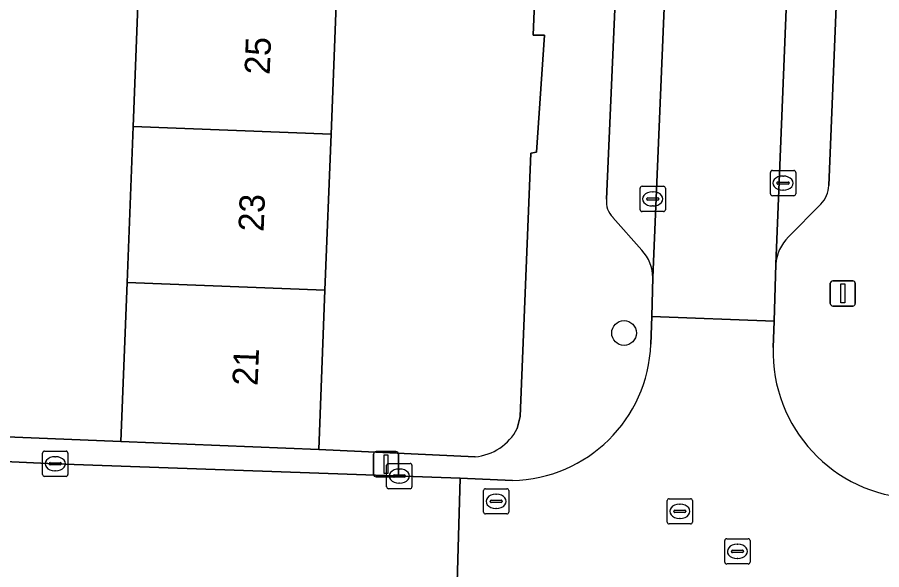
# Model space of a CAD drawing. Extents: x 160732 to 162107, y 387428 to 388479.
# Drawn here: x 161235.89 to 161270.14, y 387617.33 to 387639.21 of the extents above; entities that cross this region are included whole.
import ezdxf

# ---------------------------------------------------------------- set-up
doc = ezdxf.new("R2010")
doc.units = 0
for name, color, linetype in [('IMGEO_Boom', 7, 'Continuous'), ('IMGEO_Erf', 7, 'Continuous'), ('IMGEO_Kolk', 7, 'Continuous'), ('IMGEO_Lichtmast', 7, 'Continuous'), ('IMGEO_Muur', 7, 'Continuous'), ('IMGEO_Pand', 7, 'Continuous'), ('IMGEO_Pand_nummerreeks', 7, 'Continuous'), ('IMGEO_Parkeervlak_open', 7, 'Continuous'), ('IMGEO_Rijbaan_lokaal_open', 7, 'Continuous'), ('IMGEO_Rioolput', 7, 'Continuous'), ('IMGEO_Voetpad_open', 7, 'Continuous')]:
    doc.layers.add(name, color=color, linetype=linetype)

msp = doc.modelspace()

# ---------------------------------------------------------------- linework, layer by layer
at = {"layer": 'IMGEO_Boom'}
msp.add_circle((161259.933, 387626.703), 0.489, dxfattribs=at)
at = {"layer": 'IMGEO_Erf'}
for points in [[(161255.697, 387622.916), (161255.813, 387623.394), (161256.242, 387633.829), (161256.468, 387633.87), (161256.778, 387638.497), (161256.334, 387638.507), (161257.384, 387664.107)], [(161240.475, 387634.888), (161240.714, 387641.067), (161240.954, 387647.246), (161241.193, 387653.425), (161241.437, 387659.723), (161249.282, 387659.419), (161249.038, 387653.121), (161248.798, 387646.942), (161248.559, 387640.763), (161248.319, 387634.584), (161248.079, 387628.404), (161247.834, 387622.086), (161254.025, 387621.801)], [(161231.248, 387622.767), (161239.991, 387622.408), (161240.235, 387628.708), (161240.475, 387634.888)]]:
    msp.add_lwpolyline(points, dxfattribs=at)
msp.add_arc((161253.852, 387623.871), 2.077, 274.7713, 332.6247, dxfattribs=at)
at = {"layer": 'IMGEO_Kolk'}
for p, q in [((161265.733, 387632.216), (161265.733, 387633.068)), ((161265.808, 387633.142), (161266.66, 387633.142)), ((161266.221, 387632.922), (161266.246, 387632.922)), ((161266.734, 387633.068), (161266.734, 387632.216)), ((161260.644, 387632.515), (161261.496, 387632.515)), ((161265.992, 387632.636), (161265.992, 387632.648)), ((161266.43, 387632.599), (161266.032, 387632.599)), ((161266.035, 387632.685), (161266.433, 387632.685)), ((161266.476, 387632.648), (161266.476, 387632.636)), ((161260.569, 387631.589), (161260.569, 387632.441)), ((161261.057, 387632.295), (161261.082, 387632.295)), ((161261.57, 387632.441), (161261.57, 387631.589)), ((161266.244, 387632.362), (161266.219, 387632.362)), ((161260.828, 387632.009), (161260.828, 387632.021)), ((161261.266, 387631.972), (161260.868, 387631.972)), ((161260.871, 387632.058), (161261.269, 387632.058)), ((161261.312, 387632.021), (161261.312, 387632.009)), ((161266.66, 387632.142), (161265.808, 387632.142)), ((161261.496, 387631.515), (161260.644, 387631.515)), ((161261.08, 387631.735), (161261.055, 387631.735)), ((161236.89, 387621.097), (161236.89, 387621.949)), ((161236.965, 387622.023), (161237.817, 387622.023)), ((161237.891, 387621.949), (161237.891, 387621.097)), ((161237.192, 387621.566), (161237.59, 387621.566)), ((161237.378, 387621.803), (161237.403, 387621.803)), ((161237.149, 387621.517), (161237.149, 387621.529)), ((161237.587, 387621.48), (161237.189, 387621.48)), ((161237.401, 387621.243), (161237.376, 387621.243)), ((161237.633, 387621.529), (161237.633, 387621.517)), ((161250.524, 387620.609), (161250.524, 387621.461)), ((161250.599, 387621.535), (161251.451, 387621.535)), ((161251.012, 387621.315), (161251.037, 387621.315)), ((161251.525, 387621.461), (161251.525, 387620.609)), ((161237.817, 387621.023), (161236.965, 387621.023)), ((161250.783, 387621.029), (161250.783, 387621.041)), ((161251.221, 387620.992), (161250.823, 387620.992)), ((161250.826, 387621.078), (161251.224, 387621.078)), ((161251.267, 387621.041), (161251.267, 387621.029)), ((161251.451, 387620.535), (161250.599, 387620.535)), ((161251.035, 387620.755), (161251.01, 387620.755))]:
    msp.add_line(p, q, dxfattribs=at)
for points in [[(161265.733, 387632.216), (161265.733, 387633.068)], [(161265.808, 387633.142), (161266.66, 387633.142)], [(161266.734, 387633.068), (161266.734, 387632.216)], [(161260.644, 387632.515), (161261.496, 387632.515)], [(161260.569, 387631.589), (161260.569, 387632.441)], [(161261.57, 387632.441), (161261.57, 387631.589)], [(161266.66, 387632.142), (161265.808, 387632.142)], [(161261.496, 387631.515), (161260.644, 387631.515)], [(161236.89, 387621.097), (161236.89, 387621.949)], [(161236.965, 387622.023), (161237.817, 387622.023)], [(161237.891, 387621.949), (161237.891, 387621.097)], [(161250.524, 387620.609), (161250.524, 387621.461)], [(161250.599, 387621.535), (161251.451, 387621.535)], [(161251.525, 387621.461), (161251.525, 387620.609)], [(161237.817, 387621.023), (161236.965, 387621.023)], [(161251.451, 387620.535), (161250.599, 387620.535)]]:
    msp.add_lwpolyline(points, dxfattribs=at)
for centre, radius, start, end in [((161265.81, 387633.066), 0.0765, 91.552, 178.448), ((161265.81, 387633.066), 0.0765, 91.552, 178.448), ((161266.658, 387633.066), 0.0765, 1.552, 88.448), ((161266.658, 387633.066), 0.0765, 1.552, 88.448), ((161260.646, 387632.439), 0.0765, 91.552, 178.448), ((161260.646, 387632.439), 0.0765, 91.552, 178.448), ((161261.494, 387632.439), 0.0765, 1.552, 88.448), ((161261.494, 387632.439), 0.0765, 1.552, 88.448), ((161266.032, 387632.645), 0.0403, 85.8775, 175.7526), ((161266.029, 387632.635), 0.0366, 178.938, 274.7102), ((161266.433, 387632.642), 0.043, 264.8664, 352.4533), ((161266.437, 387632.647), 0.0386, 1.7309, 96.639), ((161265.81, 387632.218), 0.0765, 181.552, 268.448), ((161265.81, 387632.218), 0.0765, 181.552, 268.448), ((161266.658, 387632.218), 0.0765, 271.552, 358.448), ((161266.658, 387632.218), 0.0765, 271.552, 358.448), ((161260.868, 387632.018), 0.0403, 85.8775, 175.7526), ((161260.865, 387632.008), 0.0366, 178.938, 274.7102), ((161261.269, 387632.015), 0.043, 264.8664, 352.4533), ((161261.273, 387632.02), 0.0386, 1.7309, 96.639), ((161260.646, 387631.591), 0.0765, 181.552, 268.448), ((161260.646, 387631.591), 0.0765, 181.552, 268.448), ((161261.494, 387631.591), 0.0765, 271.552, 358.448), ((161261.494, 387631.591), 0.0765, 271.552, 358.448), ((161236.967, 387621.947), 0.0765, 91.552, 178.448), ((161236.967, 387621.947), 0.0765, 91.552, 178.448), ((161237.815, 387621.947), 0.0765, 1.552, 88.448), ((161237.815, 387621.947), 0.0765, 1.552, 88.448), ((161237.189, 387621.526), 0.0403, 85.8775, 175.7526), ((161237.594, 387621.528), 0.0386, 1.7309, 96.639), ((161237.186, 387621.516), 0.0366, 178.938, 274.7102), ((161237.59, 387621.523), 0.043, 264.8664, 352.4533), ((161250.601, 387621.459), 0.0765, 91.552, 178.448), ((161250.601, 387621.459), 0.0765, 91.552, 178.448), ((161251.449, 387621.459), 0.0765, 1.552, 88.448), ((161251.449, 387621.459), 0.0765, 1.552, 88.448), ((161236.967, 387621.099), 0.0765, 181.552, 268.448), ((161236.967, 387621.099), 0.0765, 181.552, 268.448), ((161237.815, 387621.099), 0.0765, 271.552, 358.448), ((161237.815, 387621.099), 0.0765, 271.552, 358.448), ((161250.823, 387621.038), 0.0403, 85.8775, 175.7526), ((161250.82, 387621.028), 0.0366, 178.938, 274.7102), ((161251.224, 387621.035), 0.043, 264.8664, 352.4533), ((161251.228, 387621.04), 0.0386, 1.7309, 96.639), ((161250.601, 387620.611), 0.0765, 181.552, 268.448), ((161250.601, 387620.611), 0.0765, 181.552, 268.448), ((161251.449, 387620.611), 0.0765, 271.552, 358.448), ((161251.449, 387620.611), 0.0765, 271.552, 358.448)]:
    msp.add_arc(centre, radius, start, end, dxfattribs=at)
for centre, major_axis, ratio, start_param, end_param in [((161266.22, 387632.642), (-0.387, 0.002), 0.722429, 4.712389, 7.853982), ((161266.245, 387632.642), (-0.39, 0.002), 0.717154, 1.570796, 4.712389), ((161261.056, 387632.015), (-0.387, 0.002), 0.722429, 4.712389, 7.853982), ((161261.081, 387632.015), (-0.39, 0.002), 0.717154, 1.570796, 4.712389), ((161237.377, 387621.523), (-0.387, 0.002), 0.722429, 4.712389, 7.853982), ((161237.402, 387621.523), (-0.39, 0.002), 0.717154, 1.570796, 4.712389), ((161251.011, 387621.035), (-0.387, 0.002), 0.722429, 4.712389, 7.853982), ((161251.036, 387621.035), (-0.39, 0.002), 0.717154, 1.570796, 4.712389)]:
    msp.add_ellipse(centre, major_axis=major_axis, ratio=ratio, start_param=start_param, end_param=end_param, dxfattribs=at)
at = {"layer": 'IMGEO_Lichtmast'}
for p, q in [((161268.206, 387628.771), (161268.996, 387628.771)), ((161268.996, 387628.771), (161268.206, 387628.771)), ((161268.106, 387627.871), (161268.106, 387628.671)), ((161268.106, 387628.671), (161268.106, 387627.871)), ((161269.096, 387628.671), (161269.096, 387627.871)), ((161269.096, 387627.871), (161269.096, 387628.671)), ((161268.996, 387627.771), (161268.206, 387627.771)), ((161268.206, 387627.771), (161268.996, 387627.771)), ((161250.004, 387621.108), (161250.004, 387621.908)), ((161250.004, 387621.908), (161250.004, 387621.108)), ((161250.104, 387622.008), (161250.894, 387622.008)), ((161250.894, 387622.008), (161250.104, 387622.008)), ((161250.994, 387621.908), (161250.994, 387621.108)), ((161250.994, 387621.108), (161250.994, 387621.908)), ((161250.894, 387621.008), (161250.104, 387621.008)), ((161250.104, 387621.008), (161250.894, 387621.008))]:
    msp.add_line(p, q, dxfattribs=at)
for points in [[(161268.526, 387628.646), (161268.676, 387628.646), (161268.676, 387627.896), (161268.526, 387627.896), (161268.526, 387628.646)], [(161250.424, 387621.883), (161250.574, 387621.883), (161250.574, 387621.133), (161250.424, 387621.133), (161250.424, 387621.883)]]:
    msp.add_lwpolyline(points, dxfattribs=at)
for centre, start, end in [((161268.206, 387628.671), 90, 180), ((161268.206, 387628.671), 90, 180), ((161268.996, 387628.671), 0, 90), ((161268.996, 387628.671), 360, 90), ((161268.206, 387627.871), 180, 270), ((161268.206, 387627.871), 180, 270), ((161268.996, 387627.871), 270, 0), ((161268.996, 387627.871), 270, 0), ((161250.104, 387621.908), 90, 180), ((161250.104, 387621.908), 90, 180), ((161250.894, 387621.908), 0, 90), ((161250.894, 387621.908), 360, 90), ((161250.104, 387621.108), 180, 270), ((161250.104, 387621.108), 180, 270), ((161250.894, 387621.108), 270, 0), ((161250.894, 387621.108), 270, 0)]:
    msp.add_arc(centre, 0.1, start, end, dxfattribs=at)
at = {"layer": 'IMGEO_Muur'}
msp.add_lwpolyline([(161231.248, 387622.767), (161239.991, 387622.408)], dxfattribs=at)
at = {"layer": 'IMGEO_Pand'}
for points in [[(161248.319, 387634.584), (161248.559, 387640.763), (161240.714, 387641.067), (161240.475, 387634.888)], [(161248.079, 387628.404), (161248.319, 387634.584), (161240.475, 387634.888), (161240.235, 387628.708)], [(161248.079, 387628.404), (161240.235, 387628.708), (161239.991, 387622.408), (161247.834, 387622.086)]]:
    msp.add_lwpolyline(points, close=True, dxfattribs=at)
at = {"layer": 'IMGEO_Parkeervlak_open'}
for points in [[(161267.994, 387679.937), (161265.947, 387629.426)], [(161268.048, 387632.547), (161269.862, 387676.707)], [(161261.068, 387628.897), (161262.491, 387662.523), (161262.61, 387665.342)], [(161260.471, 387662.132), (161260.529, 387661.534), (161259.234, 387632.002)], [(161266.449, 387630.508), (161267.728, 387631.812)], [(161259.493, 387631.284), (161260.633, 387629.985)]]:
    msp.add_lwpolyline(points, dxfattribs=at)
for centre, radius, start, end in [((161266.896, 387632.611), 1.153, 316.1362, 356.8096), ((161260.103, 387631.91), 0.873, 173.928, 225.7432), ((161267.566, 387629.332), 1.622, 133.5353, 176.6862), ((161259.555, 387628.923), 1.513, 359.0154, 44.5693)]:
    msp.add_arc(centre, radius, start, end, dxfattribs=at)
at = {"layer": 'IMGEO_Rijbaan_lokaal_open'}
for points in [[(161261.068, 387628.897), (161261.039, 387627.352), (161265.876, 387627.177), (161265.947, 387629.426), (161267.994, 387679.937), (161268.004, 387680.2), (161263.268, 387680.453), (161262.765, 387669.23), (161262.61, 387665.342), (161262.491, 387662.523)], [(161253.433, 387620.949), (161237.391, 387621.523), (161227.956, 387621.958), (161189.162, 387623.521), (161160.07, 387624.724), (161159.879, 387619.683), (161189.142, 387618.507), (161189.538, 387618.499), (161234.447, 387616.696), (161235.056, 387616.672), (161251.616, 387615.972), (161253.289, 387615.895)]]:
    msp.add_lwpolyline(points, close=True, dxfattribs=at)
for points in [[(161265.839, 387626.133), (161265.876, 387627.177), (161261.039, 387627.352), (161260.99, 387626.259)], [(161255.509, 387620.866), (161253.433, 387620.949), (161253.289, 387615.895), (161255.043, 387615.814)]]:
    msp.add_lwpolyline(points, dxfattribs=at)
for centre, radius, start, end in [((161255.406, 387626.452), 5.587, 271.0572, 358.0155), ((161271.657, 387625.97), 5.821, 178.3942, 267.4767)]:
    msp.add_arc(centre, radius, start, end, dxfattribs=at)
at = {"layer": 'IMGEO_Rioolput'}
for p, q in [((161254.437, 387620.533), (161255.289, 387620.533)), ((161254.362, 387619.607), (161254.362, 387620.459)), ((161254.85, 387620.313), (161254.875, 387620.313)), ((161255.363, 387620.459), (161255.363, 387619.607)), ((161254.621, 387620.027), (161254.621, 387620.039)), ((161255.059, 387619.99), (161254.661, 387619.99)), ((161254.664, 387620.076), (161255.062, 387620.076)), ((161255.105, 387620.039), (161255.105, 387620.027)), ((161261.642, 387619.213), (161261.642, 387620.065)), ((161261.717, 387620.139), (161262.569, 387620.139)), ((161262.13, 387619.919), (161262.155, 387619.919)), ((161262.643, 387620.065), (161262.643, 387619.213)), ((161255.289, 387619.533), (161254.437, 387619.533)), ((161254.873, 387619.753), (161254.848, 387619.753)), ((161261.901, 387619.633), (161261.901, 387619.645)), ((161262.339, 387619.596), (161261.941, 387619.596)), ((161261.944, 387619.682), (161262.342, 387619.682)), ((161262.385, 387619.645), (161262.385, 387619.633)), ((161262.153, 387619.359), (161262.128, 387619.359)), ((161262.569, 387619.139), (161261.717, 387619.139)), ((161263.925, 387617.626), (161263.925, 387618.478)), ((161264, 387618.552), (161264.852, 387618.552)), ((161264.926, 387618.478), (161264.926, 387617.626)), ((161264.413, 387618.332), (161264.438, 387618.332)), ((161264.184, 387618.046), (161264.184, 387618.058)), ((161264.622, 387618.009), (161264.224, 387618.009)), ((161264.227, 387618.095), (161264.625, 387618.095)), ((161264.668, 387618.058), (161264.668, 387618.046)), ((161264.852, 387617.552), (161264, 387617.552)), ((161264.436, 387617.772), (161264.411, 387617.772))]:
    msp.add_line(p, q, dxfattribs=at)
for points in [[(161254.437, 387620.533), (161255.289, 387620.533)], [(161254.362, 387619.607), (161254.362, 387620.459)], [(161255.363, 387620.459), (161255.363, 387619.607)], [(161261.642, 387619.213), (161261.642, 387620.065)], [(161261.717, 387620.139), (161262.569, 387620.139)], [(161262.643, 387620.065), (161262.643, 387619.213)], [(161255.289, 387619.533), (161254.437, 387619.533)], [(161262.569, 387619.139), (161261.717, 387619.139)], [(161263.925, 387617.626), (161263.925, 387618.478)], [(161264, 387618.552), (161264.852, 387618.552)], [(161264.926, 387618.478), (161264.926, 387617.626)], [(161264.852, 387617.552), (161264, 387617.552)]]:
    msp.add_lwpolyline(points, dxfattribs=at)
for centre, radius, start, end in [((161254.439, 387620.457), 0.0765, 91.552, 178.448), ((161254.439, 387620.457), 0.0765, 91.552, 178.448), ((161255.287, 387620.457), 0.0765, 1.552, 88.448), ((161255.287, 387620.457), 0.0765, 1.552, 88.448), ((161254.661, 387620.036), 0.0403, 85.8775, 175.7526), ((161254.658, 387620.026), 0.0366, 178.938, 274.7102), ((161255.062, 387620.033), 0.043, 264.8664, 352.4533), ((161255.066, 387620.038), 0.0386, 1.7309, 96.639), ((161261.719, 387620.063), 0.0765, 91.552, 178.448), ((161261.719, 387620.063), 0.0765, 91.552, 178.448), ((161262.567, 387620.063), 0.0765, 1.552, 88.448), ((161262.567, 387620.063), 0.0765, 1.552, 88.448), ((161254.439, 387619.609), 0.0765, 181.552, 268.448), ((161254.439, 387619.609), 0.0765, 181.552, 268.448), ((161255.287, 387619.609), 0.0765, 271.552, 358.448), ((161255.287, 387619.609), 0.0765, 271.552, 358.448), ((161261.941, 387619.642), 0.0403, 85.8775, 175.7526), ((161261.938, 387619.632), 0.0366, 178.938, 274.7102), ((161262.342, 387619.639), 0.043, 264.8664, 352.4533), ((161262.346, 387619.644), 0.0386, 1.7309, 96.639), ((161261.719, 387619.215), 0.0765, 181.552, 268.448), ((161261.719, 387619.215), 0.0765, 181.552, 268.448), ((161262.567, 387619.215), 0.0765, 271.552, 358.448), ((161262.567, 387619.215), 0.0765, 271.552, 358.448), ((161264.002, 387618.476), 0.0765, 91.552, 178.448), ((161264.002, 387618.476), 0.0765, 91.552, 178.448), ((161264.85, 387618.476), 0.0765, 1.552, 88.448), ((161264.85, 387618.476), 0.0765, 1.552, 88.448), ((161264.224, 387618.055), 0.0403, 85.8775, 175.7526), ((161264.221, 387618.045), 0.0366, 178.938, 274.7102), ((161264.625, 387618.052), 0.043, 264.8664, 352.4533), ((161264.629, 387618.057), 0.0386, 1.7309, 96.639), ((161264.002, 387617.628), 0.0765, 181.552, 268.448), ((161264.002, 387617.628), 0.0765, 181.552, 268.448), ((161264.85, 387617.628), 0.0765, 271.552, 358.448), ((161264.85, 387617.628), 0.0765, 271.552, 358.448)]:
    msp.add_arc(centre, radius, start, end, dxfattribs=at)
for centre, major_axis, ratio, start_param, end_param in [((161254.849, 387620.033), (-0.387, 0.002), 0.722429, 4.712389, 7.853982), ((161254.874, 387620.033), (-0.39, 0.002), 0.717154, 1.570796, 4.712389), ((161262.129, 387619.639), (-0.387, 0.002), 0.722429, 4.712389, 7.853982), ((161262.154, 387619.639), (-0.39, 0.002), 0.717154, 1.570796, 4.712389), ((161264.412, 387618.052), (-0.387, 0.002), 0.722429, 4.712389, 7.853982), ((161264.437, 387618.052), (-0.39, 0.002), 0.717154, 1.570796, 4.712389)]:
    msp.add_ellipse(centre, major_axis=major_axis, ratio=ratio, start_param=start_param, end_param=end_param, dxfattribs=at)
at = {"layer": 'IMGEO_Voetpad_open'}
for points in [[(161269.862, 387676.707), (161268.048, 387632.547)], [(161257.384, 387664.107), (161256.334, 387638.507), (161256.778, 387638.497), (161256.468, 387633.87), (161256.242, 387633.829), (161255.813, 387623.394), (161255.697, 387622.916)], [(161259.234, 387632.002), (161260.529, 387661.534), (161260.471, 387662.132)], [(161267.728, 387631.812), (161266.449, 387630.508)], [(161260.633, 387629.985), (161259.493, 387631.284)], [(161265.947, 387629.426), (161265.876, 387627.177), (161265.839, 387626.133)], [(161254.025, 387621.801), (161247.834, 387622.086), (161239.991, 387622.408), (161231.248, 387622.767), (161228.839, 387622.86), (161228.993, 387626.809), (161229.044, 387628.723), (161227.591, 387628.795), (161227.324, 387628.806), (161227.087, 387622.912)], [(161260.99, 387626.259), (161261.039, 387627.352), (161261.068, 387628.897)], [(161227.956, 387621.958), (161237.391, 387621.523), (161253.433, 387620.949), (161255.509, 387620.866)]]:
    msp.add_lwpolyline(points, dxfattribs=at)
for centre, radius, start, end in [((161266.896, 387632.611), 1.153, 316.1362, 356.8096), ((161260.103, 387631.91), 0.873, 173.928, 225.7432), ((161267.566, 387629.332), 1.622, 133.5353, 176.6862), ((161259.555, 387628.923), 1.513, 359.0154, 44.5693), ((161255.406, 387626.452), 5.587, 271.0572, 358.0155), ((161271.657, 387625.97), 5.821, 178.3942, 267.4767), ((161253.852, 387623.871), 2.077, 274.7713, 332.6247)]:
    msp.add_arc(centre, radius, start, end, dxfattribs=at)

# ---------------------------------------------------------------- texts
at = {"layer": 'IMGEO_Pand_nummerreeks'}
for s, p in [('25', (161245.888, 387636.924)), ('23', (161245.647, 387630.705)), ('21', (161245.41, 387624.599))]:
    msp.add_text(s, height=1, rotation=87.7793, dxfattribs=at).set_placement(p)

doc.saveas('drawing.dxf')
